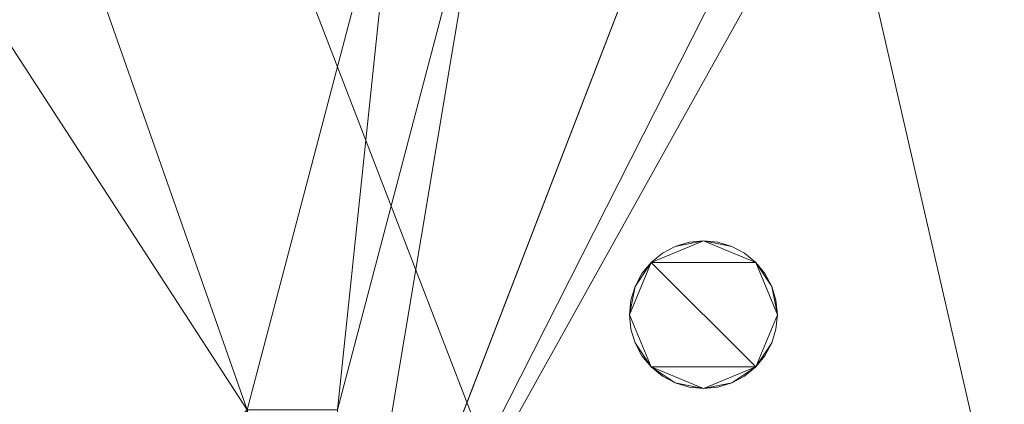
# Model space of a CAD drawing. Header units: millimetres. Extents: x -1675 to 29381, y -3645 to 22555.
# Tile 512 of 656: x 14363 to 16326, y 19191 to 19959. Entities that reach past the tile are written whole.
import ezdxf

# ---------------------------------------------------------------- set-up
doc = ezdxf.new("R2010")
doc.units = ezdxf.units.MM
doc.layers.add('A-GENM-____-OTLN', color=13, linetype='Continuous', lineweight=9)

msp = doc.modelspace()

# ---------------------------------------------------------------- meshes
at = {"layer": 'A-GENM-____-OTLN'}
mesh = msp.add_polyface(dxfattribs=at)
corners = [(16456, 20500, 3200), (15996, 20500, 3200), (15996, 20320, 3200), (16456, 20320, 3200), (16456, 18420, 3200), (14996, 18420, 3200), (14996, 19180, 3200), (14816, 19180, 3200), (14816, 18420, 3200), (13776, 18420, 3200), (13776, 17700, 3200), (13956, 17700, 3200), (13956, 17990, 3200), (14076, 17990, 3200), (14076, 18240, 3200), (16456, 18240, 3200), (16456, 16340, 3200), (14076, 16340, 3200), (14076, 16490, 3200), (13956, 16490, 3200), (13956, 17000, 3200), (13776, 17000, 3200), (13776, 16140, 3200), (20916, 16140, 3200), (20916, 17070, 3200), (20736, 17070, 3200), (20736, 16340, 3200), (16636, 16340, 3200), (16636, 21950, 3200), (18046, 21950, 3200), (18046, 22250, 3200), (16456, 22250, 3200), (16456, 22200, 3200), (6706, 22200, 3200), (6706, 21950, 3200), (7156, 21950, 3200), (7156, 18420, 3200), (6856, 18420, 3200), (6856, 18240, 3200), (7336, 18240, 3200), (7336, 19240, 3200), (8156, 19240, 3200), (8156, 18240, 3200), (8406, 18240, 3200), (8406, 18420, 3200), (8336, 18420, 3200), (8336, 19420, 3200), (7336, 19420, 3200), (7336, 21950, 3200), (9306, 21950, 3200), (9306, 17990, 3200), (9606, 17990, 3200), (9606, 18240, 3200), (12896, 18240, 3200), (12896, 18420, 3200), (11186, 18420, 3200), (11186, 19220, 3200), (10986, 19220, 3200), (10986, 18420, 3200), (9486, 18420, 3200), (9486, 20320, 3200), (9966, 20320, 3200), (9966, 20500, 3200), (9486, 20500, 3200), (9486, 21850, 3200), (9606, 21850, 3200), (9606, 21950, 3200), (10666, 21950, 3200), (10666, 20320, 3200), (10866, 20320, 3200), (10866, 21950, 3200), (12046, 21950, 3200), (12046, 20500, 3200), (11546, 20500, 3200), (11546, 20320, 3200), (12046, 20320, 3200), (12046, 19120, 3200), (12226, 19120, 3200), (12226, 21950, 3200), (13776, 21950, 3200), (13776, 20500, 3200), (12926, 20500, 3200), (12926, 20320, 3200), (13776, 20320, 3200), (13776, 19300, 3200), (12926, 19300, 3200), (12926, 19120, 3200), (13956, 19120, 3200), (13956, 20320, 3200), (14416, 20320, 3200), (14416, 20500, 3200), (13956, 20500, 3200), (13956, 21850, 3200), (14076, 21850, 3200), (14076, 21950, 3200), (15116, 21950, 3200), (15116, 20320, 3200), (15296, 20320, 3200), (15296, 21950, 3200), (16456, 21950, 3200)]
mesh.append_faces([[corners[k] for k in face] for face in [(45, 42, 43, 44), (55, 52, 53, 54), (12, 9, 10, 11), (26, 23, 24, 25), (91, 89, 90), (3, 0, 1, 2)]], dxfattribs={"vtx0": -1})
mesh.append_faces([[corners[k] for k in face] for face in [(52, 59, 50, 51), (88, 84, 87), (94, 79, 92, 93)]], dxfattribs={"vtx0": -1, "vtx1": -1})
mesh.append_faces([[corners[k] for k in face] for face in [(49, 66, 33, 48), (32, 95, 98)]], dxfattribs={"vtx0": -1, "vtx1": -1, "vtx2": -1})
mesh.append_faces([[corners[k] for k in face] for face in [(32, 71, 78, 79), (22, 27, 16, 17), (88, 80, 83, 84), (32, 79, 94, 95)]], dxfattribs={"vtx0": -1, "vtx1": -1, "vtx3": -1})
mesh.append_faces([[corners[k] for k in face] for face in [(47, 40, 41, 46), (50, 59, 60, 49), (72, 77, 78, 71), (71, 32, 33, 70), (23, 26, 27, 22), (15, 4, 5, 14), (92, 79, 80, 91), (28, 3, 4, 27), (28, 31, 32)]], dxfattribs={"vtx0": -1, "vtx2": -1})
mesh.append_faces([[corners[k] for k in face] for face in [(36, 39, 40, 47), (33, 66, 67, 70), (32, 98, 99, 28), (28, 99, 0, 3)]], dxfattribs={"vtx0": -1, "vtx2": -1, "vtx3": -1})
mesh.append_faces([[corners[k] for k in face] for face in [(57, 58, 55, 56), (74, 75, 72, 73), (21, 22, 19, 20), (97, 98, 95, 96)]], dxfattribs={"vtx1": -1})
mesh.append_faces([[corners[k] for k in face] for face in [(58, 59, 52, 55), (63, 64, 49, 60), (8, 9, 14, 5), (15, 16, 27, 4), (88, 89, 91, 80)]], dxfattribs={"vtx1": -1, "vtx2": -1, "vtx3": -1})
mesh.append_faces([[corners[k] for k in face] for face in [(45, 46, 41, 42), (35, 36, 47, 48)]], dxfattribs={"vtx1": -1, "vtx3": -1})
mesh.append_faces([[corners[k] for k in face] for face in [(68, 69, 70, 67), (6, 7, 8, 5)]], dxfattribs={"vtx2": -1})
mesh.append_faces([[corners[k] for k in face] for face in [(75, 76, 77, 72), (64, 65, 66, 49), (33, 34, 35, 48), (17, 18, 19, 22), (12, 13, 14, 9)]], dxfattribs={"vtx2": -1, "vtx3": -1})
mesh.append_faces([[corners[k] for k in face] for face in [(36, 37, 38, 39), (84, 85, 86, 87), (60, 61, 62, 63), (80, 81, 82, 83), (28, 29, 30, 31)]], dxfattribs={"vtx3": -1})
mesh = msp.add_polyface(dxfattribs=at)
corners = [(15276, 20860), (15276, 20320), (15136, 20320), (15136, 20860), (15116, 20860), (15116, 21950), (14076, 21950), (14076, 21850), (13956, 21850), (13956, 20500), (14396, 20500), (14396, 20320), (13956, 20320), (13956, 19140), (13416, 19140), (13416, 19120), (12946, 19120), (12946, 19300), (13776, 19300), (13776, 20320), (12946, 20320), (12946, 20500), (13776, 20500), (13776, 21950), (12226, 21950), (12226, 20860), (12206, 20860), (12206, 19960), (12226, 19960), (12226, 19660), (12206, 19660), (12206, 19140), (12046, 19140), (12046, 20320), (11566, 20320), (11566, 20500), (12046, 20500), (12046, 21950), (10866, 21950), (10866, 20860), (10846, 20860), (10846, 20320), (10686, 20320), (10686, 20860), (10666, 20860), (10666, 21950), (9606, 21950), (9606, 21850), (9486, 21850), (9486, 20500), (9946, 20500), (9946, 20320), (9486, 20320), (9486, 18420), (10986, 18420), (10986, 19220), (11186, 19220), (11186, 18420), (11686, 18420), (11686, 18400), (12586, 18400), (12586, 18420), (12896, 18420), (12896, 18240), (9606, 18240), (9606, 17990), (9326, 17990), (9326, 18780), (9306, 18780), (9306, 21950), (7336, 21950), (7336, 19420), (8336, 19420), (8336, 18420), (8386, 18420), (8386, 18240), (8176, 18240), (8176, 18780), (8156, 18780), (8156, 19240), (7336, 19240), (7336, 18780), (7316, 18780), (7316, 18240), (6876, 18240), (6876, 18420), (7156, 18420), (7156, 21950), (6726, 21950), (6726, 22200), (16456, 22200), (16456, 22250), (18046, 22250), (18046, 21950), (16636, 21950), (16636, 16340), (20736, 16340), (20736, 17050), (20916, 17050), (20916, 16140), (13776, 16140), (13776, 16980), (13956, 16980), (13956, 16490), (14076, 16490), (14076, 16340), (16456, 16340), (16456, 18240), (14076, 18240), (14076, 17990), (13956, 17990), (13956, 17720), (13776, 17720), (13776, 18400), (14316, 18400), (14316, 18420), (14816, 18420), (14816, 19180), (14996, 19180), (14996, 18420), (16456, 18420), (16456, 20320), (16016, 20320), (16016, 20500), (16456, 20500), (16456, 21950), (15296, 21950), (15296, 20860)]
mesh.append_faces([[corners[k] for k in face] for face in [(116, 114, 115), (57, 54, 55, 56), (86, 83, 84, 85), (36, 33, 34, 35), (52, 49, 50, 51)]], dxfattribs={"vtx0": -1})
mesh.append_faces([[corners[k] for k in face] for face in [(114, 108, 113), (0, 5, 126, 127), (5, 0, 3, 4), (59, 64, 57, 58), (40, 43, 38, 39), (89, 70, 87, 88), (70, 89, 69)]], dxfattribs={"vtx0": -1, "vtx1": -1})
mesh.append_faces([[corners[k] for k in face] for face in [(106, 95, 100, 105), (9, 12, 22, 8), (90, 24, 37, 89), (46, 69, 89, 45)]], dxfattribs={"vtx0": -1, "vtx1": -1, "vtx2": -1})
mesh.append_faces([[corners[k] for k in face] for face in [(116, 119, 108, 114), (80, 82, 86, 71), (33, 36, 27, 30)]], dxfattribs={"vtx0": -1, "vtx1": -1, "vtx2": -1, "vtx3": -1})
mesh.append_faces([[corners[k] for k in face] for face in [(94, 121, 124, 125), (90, 126, 5, 6)]], dxfattribs={"vtx0": -1, "vtx1": -1, "vtx3": -1})
mesh.append_faces([[corners[k] for k in face] for face in [(18, 13, 14, 17), (94, 90, 91), (18, 12, 13), (67, 52, 53, 66), (77, 72, 73, 76), (86, 82, 83), (87, 70, 71, 86)]], dxfattribs={"vtx0": -1, "vtx2": -1})
mesh.append_faces([[corners[k] for k in face] for face in [(95, 106, 107, 120), (12, 18, 19, 22), (64, 53, 54, 57), (89, 37, 38, 45), (69, 48, 49, 52)]], dxfattribs={"vtx0": -1, "vtx2": -1, "vtx3": -1})
mesh.append_faces([[corners[k] for k in face] for face in [(52, 67, 68, 69)]], dxfattribs={"vtx0": -1, "vtx3": -1})
mesh.append_faces([[corners[k] for k in face] for face in [(98, 99, 96, 97), (118, 119, 116, 117), (112, 113, 110, 111), (62, 63, 60, 61), (75, 76, 73, 74), (81, 82, 80)]], dxfattribs={"vtx1": -1})
mesh.append_faces([[corners[k] for k in face] for face in [(22, 23, 8)]], dxfattribs={"vtx1": -1, "vtx2": -1})
mesh.append_faces([[corners[k] for k in face] for face in [(125, 126, 90, 94), (23, 24, 90, 6)]], dxfattribs={"vtx1": -1, "vtx2": -1, "vtx3": -1})
mesh.append_faces([[corners[k] for k in face] for face in [(95, 96, 99, 100), (94, 95, 120, 121), (119, 120, 107, 108), (59, 60, 63, 64), (71, 72, 79, 80), (26, 27, 36, 37)]], dxfattribs={"vtx1": -1, "vtx3": -1})
mesh.append_faces([[corners[k] for k in face] for face in [(101, 102, 103, 100), (1, 2, 3, 0), (92, 93, 94, 91), (20, 21, 22, 19), (28, 29, 30, 27)]], dxfattribs={"vtx2": -1})
mesh.append_faces([[corners[k] for k in face] for face in [(103, 104, 105, 100), (108, 109, 110, 113), (6, 7, 8, 23), (64, 65, 66, 53), (77, 78, 79, 72), (24, 25, 26, 37), (43, 44, 45, 38), (46, 47, 48, 69)]], dxfattribs={"vtx2": -1, "vtx3": -1})
mesh.append_faces([[corners[k] for k in face] for face in [(14, 15, 16, 17), (121, 122, 123, 124), (9, 10, 11, 12), (30, 31, 32, 33), (40, 41, 42, 43)]], dxfattribs={"vtx3": -1})
mesh = msp.add_polyface(dxfattribs=at)
corners = [(14006, 20500, 2949), (13956, 20500, 2949), (13956, 21850, 2949), (14006, 21850, 2949), (14076, 20500, 2949), (14056, 20500, 2949), (14071.4, 21850, 2949), (14076, 21850, 2949), (16432, 20500, 2949), (16316.3, 21950, 2949), (16432, 21950, 2949), (15996, 20500, 2949), (14996, 18525.9, 2949), (14076, 21950, 2949), (15116, 21950, 2949), (15296, 20320, 2949), (15296, 21950, 2949), (14416, 20500, 2949), (15116, 20320, 2949), (14416, 20320, 2949), (16456, 21950, 2949), (14006, 22250, 2949), (14006, 20320, 2949), (13776, 21950, 2949), (13956, 20320, 2949), (13776, 20500, 2949), (13776, 20320, 2949), (14076, 20320, 2949), (14053.9, 20320, 2949), (14076, 22250, 2949), (16432, 20320, 2949), (15996, 20320, 2949), (16432, 22250, 2949)]
mesh.append_faces([[corners[k] for k in face] for face in [(32, 16, 29)]], dxfattribs={"vtx0": -1, "vtx1": -1})
mesh.append_faces([[corners[k] for k in face] for face in [(0, 1, 2), (2, 3, 0), (4, 5, 6), (6, 7, 4), (5, 0, 3), (3, 6, 5), (8, 9, 10), (9, 8, 11), (9, 11, 12), (15, 16, 9), (4, 7, 17), (17, 14, 18), (12, 15, 9), (14, 17, 7), (18, 19, 17), (20, 8, 10), (21, 3, 2), (1, 0, 22), (2, 23, 21), (24, 1, 22), (1, 25, 2), (1, 24, 26), (27, 28, 5), (5, 4, 27), (28, 22, 0), (0, 5, 28), (6, 3, 21), (30, 31, 11), (11, 8, 30), (32, 10, 9), (16, 32, 9), (14, 15, 18), (15, 14, 16), (29, 16, 14), (4, 17, 19), (19, 27, 4)]], dxfattribs={"vtx0": -1, "vtx1": -1, "vtx2": -1})
mesh.append_faces([[corners[k] for k in face] for face in [(14, 13, 29)]], dxfattribs={"vtx0": -1, "vtx2": -1})
mesh.append_faces([[corners[k] for k in face] for face in [(7, 13, 14), (29, 7, 6), (21, 29, 6)]], dxfattribs={"vtx1": -1, "vtx2": -1})
mesh = msp.add_polyface(dxfattribs=at)
corners = [(13956, 18420, 1), (14006, 18420, 1), (14006, 17990, 1), (14006, 22250, 1), (14006, 21850, 1), (13956, 21850, 1), (13956, 20500, 1), (14006, 20500, 1), (14006, 20320, 1), (13956, 20320, 1), (14076, 17990, 1), (14027.2, 17990, 1), (14032.1, 18420, 1), (14076, 18420, 1), (14076, 20320, 1), (14053.9, 20320, 1), (14056, 20500, 1), (14076, 20500, 1), (14076, 22250, 1), (14076, 21850, 1), (14071.4, 21850, 1), (14885.8, 18240, 1), (14996, 18525.9, 1), (14996, 18420, 1), (16432, 18420, 1), (16432, 18240, 1), (16432, 20320, 1), (15996, 20320, 1), (15996, 20500, 1), (16432, 20500, 1), (16432, 22250, 1), (16432, 21950, 1), (16316.3, 21950, 1), (14816, 19180, 1), (14996, 19180, 1), (14816, 18420, 1), (14076, 18240, 1), (15296, 21950, 1), (15116, 21950, 1), (15296, 20320, 1), (15116, 20320, 1), (14076, 21950, 1), (14416, 20500, 1), (14416, 20320, 1), (16456, 18420, 1), (16456, 20320, 1), (16456, 21950, 1), (16456, 18240, 1)]
mesh.append_faces([[corners[k] for k in face] for face in [(22, 33, 34), (35, 36, 13), (38, 39, 40)]], dxfattribs={"vtx0": -1})
mesh.append_faces([[corners[k] for k in face] for face in [(9, 6, 8), (33, 22, 35), (36, 35, 21), (37, 30, 32), (30, 37, 18), (39, 38, 37), (44, 25, 24), (25, 44, 47)]], dxfattribs={"vtx0": -1, "vtx1": -1})
mesh.append_faces([[corners[k] for k in face] for face in [(35, 22, 21), (18, 37, 38)]], dxfattribs={"vtx0": -1, "vtx1": -1, "vtx2": -1})
mesh.append_faces([[corners[k] for k in face] for face in [(3, 4, 5), (21, 22, 23), (30, 31, 32)]], dxfattribs={"vtx0": -1, "vtx2": -1})
mesh.append_faces([[corners[k] for k in face] for face in [(0, 1, 2), (6, 7, 8), (10, 11, 12), (14, 15, 16), (16, 17, 14), (11, 2, 1), (1, 12, 11), (15, 8, 7), (7, 16, 15), (3, 18, 20), (20, 4, 3), (23, 24, 25), (25, 21, 23), (28, 29, 26), (43, 14, 17), (45, 26, 29), (46, 31, 30)]], dxfattribs={"vtx1": -1, "vtx2": -1})
mesh.append_faces([[corners[k] for k in face] for face in [(12, 13, 10), (18, 19, 20), (26, 27, 28), (38, 41, 18), (17, 42, 43)]], dxfattribs={"vtx2": -1})
mesh = msp.add_polyface(dxfattribs=at)
corners = [(16432, 16140, -50), (14076, 22250, -50), (16432, 22250, -50)]
mesh.append_faces([[corners[k] for k in face] for face in [(0, 1, 2)]])
mesh = msp.add_polyface(dxfattribs=at)
corners = [(14076, 16140, -50), (14076, 22250, -50), (16432, 16140, -50)]
mesh.append_faces([[corners[k] for k in face] for face in [(2, 0, 1)]])
mesh = msp.add_polyface(dxfattribs=at)
corners = [(16432, 22250), (14076, 16140), (16432, 16140)]
mesh.append_faces([[corners[k] for k in face] for face in [(0, 1, 2)]])
mesh = msp.add_polyface(dxfattribs=at)
corners = [(14076, 22250), (14076, 16140), (16432, 22250)]
mesh.append_faces([[corners[k] for k in face] for face in [(2, 0, 1)]])
mesh = msp.add_polyface(dxfattribs=at)
corners = [(16432, 16140, 2950), (14076, 22250, 2950), (16432, 22250, 2950)]
mesh.append_faces([[corners[k] for k in face] for face in [(0, 1, 2)]])
mesh = msp.add_polyface(dxfattribs=at)
corners = [(14076, 16140, 2950), (14076, 22250, 2950), (16432, 16140, 2950)]
mesh.append_faces([[corners[k] for k in face] for face in [(2, 0, 1)]])
mesh = msp.add_polyface(dxfattribs=at)
corners = [(16432, 22250, 3000), (14076, 16140, 3000), (16432, 16140, 3000)]
mesh.append_faces([[corners[k] for k in face] for face in [(0, 1, 2)]])
mesh = msp.add_polyface(dxfattribs=at)
corners = [(14076, 22250, 3000), (14076, 16140, 3000), (16432, 22250, 3000)]
mesh.append_faces([[corners[k] for k in face] for face in [(2, 0, 1)]])
mesh = msp.add_polyface(dxfattribs=at)
corners = [(14006, 16490, 1), (13956, 16490, 1), (13956, 17990, 1), (14006, 17990, 1), (14076, 16490, 1), (14010, 16490, 1), (14027.2, 17990, 1), (14076, 17990, 1), (16432, 16340, 1), (14153.1, 16340, 1), (14885.8, 18240, 1), (16432, 18240, 1), (14076, 16340, 1), (14076, 18240, 1), (16456, 18240, 1), (16456, 16340, 1), (19076.8, 16340, 1), (16636, 16340, 1), (16636, 16611.3, 1), (18947, 21950, 1), (14006, 13252, 1), (14006, 10470, 1), (13776, 10470, 1), (14006, 16140, 1), (14006, 16140, 1), (13776, 17700, 1), (13956, 17700, 1), (13956, 17000, 1), (12896, 18240, 1), (13776, 18420, 1), (13776, 17000, 1), (13776, 16140, 1), (14076, 10470, 1), (14012.8, 10470, 1), (14076, 13252, 1), (16432, 13252, 1), (16432, 10470, 1), (14305.3, 10470, 1), (14885.8, 18240, 1), (16432, 18240, 1), (14076, 18240, 1), (19076.8, 13252, 1), (16689.5, 10470, 1), (19076.8, 16140, 1), (16432, 16140, 1), (16636, 16611.3, 1), (16636, 16340, 1), (16636, 21950, 1), (16456, 18240, 1)]
mesh.append_faces([[corners[k] for k in face] for face in [(45, 17, 46), (14, 39, 48)]], dxfattribs={"vtx0": -1})
mesh.append_faces([[corners[k] for k in face] for face in [(30, 25, 27), (31, 28, 30), (47, 18, 45)]], dxfattribs={"vtx0": -1, "vtx1": -1})
mesh.append_faces([[corners[k] for k in face] for face in [(10, 11, 8), (10, 9, 4), (7, 10, 4), (19, 16, 18), (30, 28, 25), (11, 10, 38), (35, 41, 42), (41, 35, 43), (17, 45, 18), (39, 14, 11)]], dxfattribs={"vtx0": -1, "vtx1": -1, "vtx2": -1})
mesh.append_faces([[corners[k] for k in face] for face in [(11, 14, 15), (20, 21, 22), (28, 29, 25), (35, 36, 37), (34, 37, 32), (37, 34, 35), (10, 13, 40)]], dxfattribs={"vtx0": -1, "vtx2": -1})
mesh.append_faces([[corners[k] for k in face] for face in [(2, 3, 0), (4, 5, 6), (6, 7, 4), (5, 0, 3), (3, 6, 5), (8, 9, 10), (7, 13, 10), (15, 8, 11), (16, 17, 18), (32, 33, 34), (33, 21, 20), (20, 34, 33), (38, 39, 11), (40, 38, 10), (42, 36, 35)]], dxfattribs={"vtx1": -1, "vtx2": -1})
mesh.append_faces([[corners[k] for k in face] for face in [(0, 1, 2), (9, 12, 4), (23, 24, 20), (25, 26, 27), (35, 44, 43)]], dxfattribs={"vtx2": -1})
mesh = msp.add_polyface(dxfattribs=at)
corners = [(13318.7, 21950, 1), (13776, 21950, 1), (13776, 20500, 1), (12926, 19300, 1), (13776, 20320, 1), (13776, 19300, 1), (14006, 18420, 1), (13956, 18420, 1), (13956, 20320, 1), (14006, 20320, 1), (14006, 20500, 1), (13956, 20500, 1), (13956, 21850, 1), (14006, 21850, 1), (14076, 18420, 1), (14032.1, 18420, 1), (14053.9, 20320, 1), (14076, 20320, 1), (14076, 20500, 1), (14056, 20500, 1), (14071.4, 21850, 1), (14076, 21850, 1), (16432, 18420, 1), (14996, 18420, 1), (14996, 18525.9, 1), (16432, 20500, 1), (16316.3, 21950, 1), (16432, 21950, 1), (15996, 20500, 1), (15996, 20320, 1), (16432, 20320, 1), (14816, 19180, 1), (14816, 18420, 1), (14416, 20320, 1), (14076, 21950, 1), (15116, 21950, 1), (15296, 20320, 1), (15296, 21950, 1), (14996, 19180, 1), (14416, 20500, 1), (15116, 20320, 1), (16456, 21950, 1), (16456, 20500, 1), (16456, 20320, 1), (16456, 18420, 1), (16636, 16611.3, 1), (16636, 21950, 1), (18947, 21950, 1), (13776, 18420, 1), (13956, 19120, 1), (12926, 19120, 1), (16636, 21950, 1)]
mesh.append_faces([[corners[k] for k in face] for face in [(3, 4, 5), (25, 41, 42), (22, 43, 44), (48, 49, 7)]], dxfattribs={"vtx0": -1})
mesh.append_faces([[corners[k] for k in face] for face in [(18, 21, 39), (31, 40, 38), (41, 25, 27), (43, 22, 30), (49, 48, 50)]], dxfattribs={"vtx0": -1, "vtx1": -1})
mesh.append_faces([[corners[k] for k in face] for face in [(26, 28, 24), (29, 22, 24), (17, 31, 14), (24, 36, 26), (40, 31, 33), (35, 39, 21)]], dxfattribs={"vtx0": -1, "vtx1": -1, "vtx2": -1})
mesh.append_faces([[corners[k] for k in face] for face in [(25, 26, 27), (26, 25, 28), (24, 28, 29), (31, 17, 33), (36, 24, 38), (39, 35, 40), (40, 33, 39), (45, 46, 47), (45, 51, 46)]], dxfattribs={"vtx0": -1, "vtx2": -1})
mesh.append_faces([[corners[k] for k in face] for face in [(8, 9, 6), (12, 13, 10), (14, 15, 16), (16, 17, 14), (18, 19, 20), (20, 21, 18), (15, 6, 9), (9, 16, 15), (19, 10, 13), (13, 20, 19), (29, 30, 22), (40, 36, 38)]], dxfattribs={"vtx1": -1, "vtx2": -1})
mesh.append_faces([[corners[k] for k in face] for face in [(0, 1, 2), (6, 7, 8), (10, 11, 12), (22, 23, 24), (31, 32, 14), (21, 34, 35), (36, 37, 26)]], dxfattribs={"vtx2": -1})
mesh = msp.add_polyface(dxfattribs=at)
corners = [(14006, 18420, 2949), (13956, 18420, 2949), (13956, 20320, 2949), (14006, 20320, 2949), (14076, 18420, 2949), (14032.1, 18420, 2949), (14053.9, 20320, 2949), (14076, 20320, 2949), (16432, 18420, 2949), (14996, 18420, 2949), (14996, 18525.9, 2949), (15996, 20320, 2949), (16432, 20320, 2949), (15996, 20500, 2949), (14816, 19180, 2949), (14816, 18420, 2949), (14416, 20320, 2949), (15296, 20320, 2949), (14996, 19180, 2949), (15116, 20320, 2949), (16456, 20320, 2949), (14076, 17990, 2949), (14076, 18240, 2949), (14885.8, 18240, 2949), (13776, 18420, 2949), (13956, 19120, 2949), (16432, 18240, 2949), (14885.8, 18240, 2949), (16432, 18240, 2949), (14076, 18240, 2949), (13956, 17990, 2949), (14006, 17990, 2949), (13776, 19300, 2949), (14027.2, 17990, 2949)]
mesh.append_faces([[corners[k] for k in face] for face in [(2, 3, 0), (4, 5, 6), (6, 7, 4), (5, 0, 3), (3, 6, 5), (8, 9, 10), (11, 12, 8), (11, 8, 10), (10, 13, 11), (14, 15, 4), (14, 7, 16), (17, 10, 18), (7, 14, 4), (19, 14, 16), (19, 17, 18), (14, 19, 18), (20, 8, 12), (26, 23, 27), (27, 28, 26), (29, 27, 23), (30, 24, 1), (1, 0, 31), (1, 31, 30), (21, 33, 5), (33, 31, 0), (0, 5, 33), (27, 10, 9), (9, 8, 28), (28, 27, 9), (10, 14, 18), (15, 10, 27), (14, 10, 15), (29, 15, 27)]], dxfattribs={"vtx0": -1, "vtx1": -1, "vtx2": -1})
mesh.append_faces([[corners[k] for k in face] for face in [(0, 1, 2), (24, 25, 1), (23, 22, 29), (5, 4, 21), (15, 29, 4)]], dxfattribs={"vtx0": -1, "vtx2": -1})
mesh.append_faces([[corners[k] for k in face] for face in [(21, 22, 23), (2, 25, 32)]], dxfattribs={"vtx1": -1, "vtx2": -1})
mesh = msp.add_polyface(dxfattribs=at)
corners = [(15870.5, 19398.8, 2950), (15862.2, 19426.4, 2950), (15848.5, 19451.9, 2950), (15830.2, 19474.2, 2950), (15807.9, 19492.5, 2950), (15782.4, 19506.1, 2950), (15754.8, 19514.5, 2950), (15726, 19517.4, 2950), (15697.3, 19514.5, 2950), (15669.6, 19506.1, 2950), (15644.1, 19492.5, 2950), (15621.8, 19474.2, 2950), (15603.5, 19451.9, 2950), (15589.9, 19426.4, 2950), (15581.5, 19398.8, 2950), (15578.7, 19370, 2950), (15581.5, 19341.3, 2950), (15589.9, 19313.6, 2950), (15603.5, 19288.1, 2950), (15621.8, 19265.8, 2950), (15644.1, 19247.5, 2950), (15669.6, 19233.9, 2950), (15697.3, 19225.5, 2950), (15726, 19222.6, 2950), (15754.8, 19225.5, 2950), (15782.4, 19233.9, 2950), (15807.9, 19247.5, 2950), (15830.2, 19265.8, 2950), (15848.5, 19288.1, 2950), (15862.2, 19313.6, 2950), (15870.5, 19341.3, 2950), (15873.4, 19370, 2950)]
mesh.append_faces([[corners[k] for k in face] for face in [(9, 7, 8), (29, 27, 28), (25, 23, 24)]], dxfattribs={"vtx0": -1})
mesh.append_faces([[corners[k] for k in face] for face in [(31, 27, 29, 30), (3, 31, 1, 2)]], dxfattribs={"vtx0": -1, "vtx1": -1})
mesh.append_faces([[corners[k] for k in face] for face in [(7, 11, 3)]], dxfattribs={"vtx0": -1, "vtx1": -1, "vtx2": -1})
mesh.append_faces([[corners[k] for k in face] for face in [(19, 27, 11, 15), (27, 19, 23, 25), (3, 11, 27, 31)]], dxfattribs={"vtx0": -1, "vtx1": -1, "vtx2": -1, "vtx3": -1})
mesh.append_faces([[corners[k] for k in face] for face in [(18, 19, 17), (26, 27, 25), (6, 7, 5), (0, 1, 31)]], dxfattribs={"vtx1": -1})
mesh.append_faces([[corners[k] for k in face] for face in [(19, 20, 21), (11, 12, 13)]], dxfattribs={"vtx2": -1})
mesh.append_faces([[corners[k] for k in face] for face in [(15, 16, 17, 19), (21, 22, 23, 19), (13, 14, 15, 11), (9, 10, 11, 7), (3, 4, 5, 7)]], dxfattribs={"vtx2": -1, "vtx3": -1})
mesh = msp.add_polyface(dxfattribs=at)
corners = [(15862.2, 19313.6, 2910), (15848.5, 19288.1, 2910), (15830.2, 19265.8, 2910), (15807.9, 19247.5, 2910), (15782.4, 19233.9, 2910), (15754.8, 19225.5, 2910), (15726, 19222.6, 2910), (15697.3, 19225.5, 2910), (15669.6, 19233.9, 2910), (15644.1, 19247.5, 2910), (15621.8, 19265.8, 2910), (15603.5, 19288.1, 2910), (15589.9, 19313.6, 2910), (15581.5, 19341.3, 2910), (15578.7, 19370, 2910), (15581.5, 19398.8, 2910), (15589.9, 19426.4, 2910), (15603.5, 19451.9, 2910), (15621.8, 19474.2, 2910), (15644.1, 19492.5, 2910), (15669.6, 19506.1, 2910), (15697.3, 19514.5, 2910), (15726, 19517.4, 2910), (15754.8, 19514.5, 2910), (15782.4, 19506.1, 2910), (15807.9, 19492.5, 2910), (15830.2, 19474.2, 2910), (15848.5, 19451.9, 2910), (15862.2, 19426.4, 2910), (15870.5, 19398.8, 2910), (15873.4, 19370, 2910), (15870.5, 19341.3, 2910)]
mesh.append_faces([[corners[k] for k in face] for face in [(24, 22, 23), (12, 10, 11), (8, 6, 7)]], dxfattribs={"vtx0": -1})
mesh.append_faces([[corners[k] for k in face] for face in [(14, 10, 12, 13), (18, 14, 16, 17)]], dxfattribs={"vtx0": -1, "vtx1": -1})
mesh.append_faces([[corners[k] for k in face] for face in [(22, 26, 18)]], dxfattribs={"vtx0": -1, "vtx1": -1, "vtx2": -1})
mesh.append_faces([[corners[k] for k in face] for face in [(2, 18, 26, 30), (10, 2, 6, 8), (18, 2, 10, 14)]], dxfattribs={"vtx0": -1, "vtx1": -1, "vtx2": -1, "vtx3": -1})
mesh.append_faces([[corners[k] for k in face] for face in [(1, 2, 0), (9, 10, 8), (21, 22, 20), (15, 16, 14)]], dxfattribs={"vtx1": -1})
mesh.append_faces([[corners[k] for k in face] for face in [(2, 3, 4), (26, 27, 28)]], dxfattribs={"vtx2": -1})
mesh.append_faces([[corners[k] for k in face] for face in [(30, 31, 0, 2), (4, 5, 6, 2), (28, 29, 30, 26), (24, 25, 26, 22), (18, 19, 20, 22)]], dxfattribs={"vtx2": -1, "vtx3": -1})
mesh = msp.add_polyface(dxfattribs=at)
corners = [(15726, 19517.4, 2910), (15697.3, 19514.5, 2910), (15697.3, 19514.5, 2950), (15726, 19517.4, 2950)]
mesh.append_faces([[corners[k] for k in face] for face in [(0, 1, 2, 3)]])
mesh = msp.add_polyface(dxfattribs=at)
corners = [(15754.8, 19514.5, 2910), (15726, 19517.4, 2910), (15726, 19517.4, 2950), (15754.8, 19514.5, 2950)]
mesh.append_faces([[corners[k] for k in face] for face in [(0, 1, 2, 3)]])
mesh = msp.add_polyface(dxfattribs=at)
corners = [(15669.6, 19506.1, 2910), (15644.1, 19492.5, 2910), (15644.1, 19492.5, 2950), (15669.6, 19506.1, 2950)]
mesh.append_faces([[corners[k] for k in face] for face in [(3, 0, 1, 2)]])
mesh = msp.add_polyface(dxfattribs=at)
corners = [(15697.3, 19514.5, 2910), (15669.6, 19506.1, 2910), (15669.6, 19506.1, 2950), (15697.3, 19514.5, 2950)]
mesh.append_faces([[corners[k] for k in face] for face in [(3, 0, 1, 2)]])
mesh = msp.add_polyface(dxfattribs=at)
corners = [(15782.4, 19506.1, 2910), (15754.8, 19514.5, 2910), (15754.8, 19514.5, 2950), (15782.4, 19506.1, 2950)]
mesh.append_faces([[corners[k] for k in face] for face in [(0, 1, 2, 3)]])
mesh = msp.add_polyface(dxfattribs=at)
corners = [(15807.9, 19492.5, 2910), (15782.4, 19506.1, 2910), (15782.4, 19506.1, 2950), (15807.9, 19492.5, 2950)]
mesh.append_faces([[corners[k] for k in face] for face in [(0, 1, 2, 3)]])
mesh = msp.add_polyface(dxfattribs=at)
corners = [(15644.1, 19492.5, 2910), (15621.8, 19474.2, 2910), (15621.8, 19474.2, 2950), (15644.1, 19492.5, 2950)]
mesh.append_faces([[corners[k] for k in face] for face in [(0, 1, 2, 3)]])
mesh = msp.add_polyface(dxfattribs=at)
corners = [(15830.2, 19474.2, 2910), (15807.9, 19492.5, 2910), (15807.9, 19492.5, 2950), (15830.2, 19474.2, 2950)]
mesh.append_faces([[corners[k] for k in face] for face in [(2, 3, 0, 1)]])
mesh = msp.add_polyface(dxfattribs=at)
corners = [(15621.8, 19474.2, 2910), (15603.5, 19451.9, 2910), (15603.5, 19451.9, 2950), (15621.8, 19474.2, 2950)]
mesh.append_faces([[corners[k] for k in face] for face in [(0, 1, 2, 3)]])
mesh = msp.add_polyface(dxfattribs=at)
corners = [(15848.5, 19451.9, 2910), (15830.2, 19474.2, 2910), (15830.2, 19474.2, 2950), (15848.5, 19451.9, 2950)]
mesh.append_faces([[corners[k] for k in face] for face in [(2, 3, 0, 1)]])
mesh = msp.add_polyface(dxfattribs=at)
corners = [(15603.5, 19451.9, 2910), (15589.9, 19426.4, 2910), (15589.9, 19426.4, 2950), (15603.5, 19451.9, 2950)]
mesh.append_faces([[corners[k] for k in face] for face in [(3, 0, 1, 2)]])
mesh = msp.add_polyface(dxfattribs=at)
corners = [(15862.2, 19426.4, 2910), (15848.5, 19451.9, 2910), (15848.5, 19451.9, 2950), (15862.2, 19426.4, 2950)]
mesh.append_faces([[corners[k] for k in face] for face in [(1, 2, 3, 0)]])
mesh = msp.add_polyface(dxfattribs=at)
corners = [(15589.9, 19426.4, 2910), (15581.5, 19398.8, 2910), (15581.5, 19398.8, 2950), (15589.9, 19426.4, 2950)]
mesh.append_faces([[corners[k] for k in face] for face in [(3, 0, 1, 2)]])
mesh = msp.add_polyface(dxfattribs=at)
corners = [(15870.5, 19398.8, 2910), (15862.2, 19426.4, 2910), (15862.2, 19426.4, 2950), (15870.5, 19398.8, 2950)]
mesh.append_faces([[corners[k] for k in face] for face in [(1, 2, 3, 0)]])
mesh = msp.add_polyface(dxfattribs=at)
corners = [(15581.5, 19398.8, 2910), (15578.7, 19370, 2910), (15578.7, 19370, 2950), (15581.5, 19398.8, 2950)]
mesh.append_faces([[corners[k] for k in face] for face in [(0, 1, 2, 3)]])
mesh = msp.add_polyface(dxfattribs=at)
corners = [(15873.4, 19370, 2910), (15870.5, 19398.8, 2910), (15870.5, 19398.8, 2950), (15873.4, 19370, 2950)]
mesh.append_faces([[corners[k] for k in face] for face in [(2, 3, 0, 1)]])
mesh = msp.add_polyface(dxfattribs=at)
corners = [(15578.7, 19370, 2910), (15581.5, 19341.3, 2910), (15581.5, 19341.3, 2950), (15578.7, 19370, 2950)]
mesh.append_faces([[corners[k] for k in face] for face in [(3, 0, 1, 2)]])
mesh = msp.add_polyface(dxfattribs=at)
corners = [(15870.5, 19341.3, 2910), (15873.4, 19370, 2910), (15873.4, 19370, 2950), (15870.5, 19341.3, 2950)]
mesh.append_faces([[corners[k] for k in face] for face in [(1, 2, 3, 0)]])
mesh = msp.add_polyface(dxfattribs=at)
corners = [(15581.5, 19341.3, 2910), (15589.9, 19313.6, 2910), (15589.9, 19313.6, 2950), (15581.5, 19341.3, 2950)]
mesh.append_faces([[corners[k] for k in face] for face in [(3, 0, 1, 2)]])
mesh = msp.add_polyface(dxfattribs=at)
corners = [(15862.2, 19313.6, 2910), (15870.5, 19341.3, 2910), (15870.5, 19341.3, 2950), (15862.2, 19313.6, 2950)]
mesh.append_faces([[corners[k] for k in face] for face in [(1, 2, 3, 0)]])
mesh = msp.add_polyface(dxfattribs=at)
corners = [(15589.9, 19313.6, 2910), (15603.5, 19288.1, 2910), (15603.5, 19288.1, 2950), (15589.9, 19313.6, 2950)]
mesh.append_faces([[corners[k] for k in face] for face in [(3, 0, 1, 2)]])
mesh = msp.add_polyface(dxfattribs=at)
corners = [(15848.5, 19288.1, 2910), (15862.2, 19313.6, 2910), (15862.2, 19313.6, 2950), (15848.5, 19288.1, 2950)]
mesh.append_faces([[corners[k] for k in face] for face in [(1, 2, 3, 0)]])
mesh = msp.add_polyface(dxfattribs=at)
corners = [(15603.5, 19288.1, 2910), (15621.8, 19265.8, 2910), (15621.8, 19265.8, 2950), (15603.5, 19288.1, 2950)]
mesh.append_faces([[corners[k] for k in face] for face in [(3, 0, 1, 2)]])
mesh = msp.add_polyface(dxfattribs=at)
corners = [(15830.2, 19265.8, 2910), (15848.5, 19288.1, 2910), (15848.5, 19288.1, 2950), (15830.2, 19265.8, 2950)]
mesh.append_faces([[corners[k] for k in face] for face in [(1, 2, 3, 0)]])
mesh = msp.add_polyface(dxfattribs=at)
corners = [(15621.8, 19265.8, 2910), (15644.1, 19247.5, 2910), (15644.1, 19247.5, 2950), (15621.8, 19265.8, 2950)]
mesh.append_faces([[corners[k] for k in face] for face in [(0, 1, 2, 3)]])
mesh = msp.add_polyface(dxfattribs=at)
corners = [(15807.9, 19247.5, 2910), (15830.2, 19265.8, 2910), (15830.2, 19265.8, 2950), (15807.9, 19247.5, 2950)]
mesh.append_faces([[corners[k] for k in face] for face in [(2, 3, 0, 1)]])
mesh = msp.add_polyface(dxfattribs=at)
corners = [(15644.1, 19247.5, 2910), (15669.6, 19233.9, 2910), (15669.6, 19233.9, 2950), (15644.1, 19247.5, 2950)]
mesh.append_faces([[corners[k] for k in face] for face in [(1, 2, 3, 0)]])
mesh = msp.add_polyface(dxfattribs=at)
corners = [(15782.4, 19233.9, 2910), (15807.9, 19247.5, 2910), (15807.9, 19247.5, 2950), (15782.4, 19233.9, 2950)]
mesh.append_faces([[corners[k] for k in face] for face in [(2, 3, 0, 1)]])
mesh = msp.add_polyface(dxfattribs=at)
corners = [(15669.6, 19233.9, 2910), (15697.3, 19225.5, 2910), (15697.3, 19225.5, 2950), (15669.6, 19233.9, 2950)]
mesh.append_faces([[corners[k] for k in face] for face in [(2, 3, 0, 1)]])
mesh = msp.add_polyface(dxfattribs=at)
corners = [(15697.3, 19225.5, 2910), (15726, 19222.6, 2910), (15726, 19222.6, 2950), (15697.3, 19225.5, 2950)]
mesh.append_faces([[corners[k] for k in face] for face in [(2, 3, 0, 1)]])
mesh = msp.add_polyface(dxfattribs=at)
corners = [(15726, 19222.6, 2910), (15754.8, 19225.5, 2910), (15754.8, 19225.5, 2950), (15726, 19222.6, 2950)]
mesh.append_faces([[corners[k] for k in face] for face in [(1, 2, 3, 0)]])
mesh = msp.add_polyface(dxfattribs=at)
corners = [(15754.8, 19225.5, 2910), (15782.4, 19233.9, 2910), (15782.4, 19233.9, 2950), (15754.8, 19225.5, 2950)]
mesh.append_faces([[corners[k] for k in face] for face in [(2, 3, 0, 1)]])

doc.saveas('drawing.dxf')
